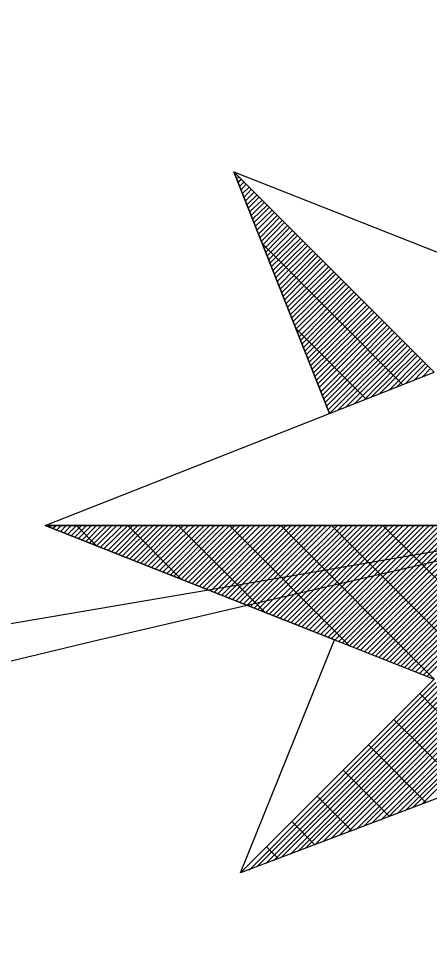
# Model space of a CAD drawing. Extents: x -729889 to -691139, y -995431 to -974354.
# Drawn here: x -725470.93 to -725469.94, y -978438.098 to -978435.88 of the extents above; entities that cross this region are included whole.
import ezdxf

# ---------------------------------------------------------------- set-up
doc = ezdxf.new("R2010")
doc.units = 0
doc.layers.add('Skutečně zaměřené kabelové vedení', color=7, linetype='Continuous')
doc.layers.add('Světelný bod se zemním svítidlem', color=7, linetype='Continuous')

# ---------------------------------------------------------------- blocks, each defined once
blk = doc.blocks.new('Světlo')
at = {"layer": 'Světelný bod se zemním svítidlem'}
for p, q in [((-0.3687, 0.3687), (-0.8504, 0.8504)), ((-0.8504, 0.8504), (-0.6209, 0.2696)), ((-0.6209, 0.2696), (-0.8504, 0.8504)), ((-0.8504, 0.8504), (-0.2957, 0.6313)), ((-0.3687, 0.3687), (-0.8504, 0.8504)), ((-0.847, 0.8435), (-0.8452, 0.8452)), ((-0.8435, 0.8348), (-0.8383, 0.8383)), ((-0.84, 0.8243), (-0.833, 0.833)), ((-0.8365, 0.8157), (-0.8261, 0.8261)), ((-0.833, 0.807), (-0.8209, 0.8209)), ((-0.8296, 0.7983), (-0.8139, 0.8139)), ((-0.8261, 0.7896), (-0.8087, 0.8087)), ((-0.8226, 0.7809), (-0.8017, 0.8017)), ((-0.8191, 0.7722), (-0.7948, 0.7948)), ((-0.8157, 0.7635), (-0.7896, 0.7896)), ((-0.8122, 0.7548), (-0.7826, 0.7826)), ((-0.8087, 0.7461), (-0.7774, 0.7774)), ((-0.8052, 0.7374), (-0.7704, 0.7704)), ((-0.8017, 0.7287), (-0.7652, 0.7652)), ((-0.7983, 0.72), (-0.7583, 0.7583)), ((-0.7948, 0.7113), (-0.753, 0.753)), ((-0.7913, 0.7009), (-0.7461, 0.7461)), ((-0.7878, 0.6922), (-0.7409, 0.7409)), ((-0.7843, 0.6835), (-0.7339, 0.7339)), ((-0.7809, 0.6748), (-0.7287, 0.7287)), ((-0.7774, 0.6661), (-0.7217, 0.7217)), ((-0.7739, 0.6574), (-0.7165, 0.7165)), ((-0.7704, 0.6487), (-0.7096, 0.7096)), ((-0.767, 0.64), (-0.7026, 0.7026)), ((-0.7635, 0.6313), (-0.6974, 0.6974)), ((-0.76, 0.6226), (-0.6904, 0.6904)), ((-0.4452, 0.3391), (-0.7809, 0.6765)), ((-0.7565, 0.6139), (-0.6852, 0.6852)), ((-0.753, 0.6052), (-0.6783, 0.6783)), ((-0.7496, 0.5965), (-0.673, 0.673)), ((-0.7461, 0.5878), (-0.6661, 0.6661)), ((-0.7426, 0.5774), (-0.6609, 0.6609)), ((-0.7391, 0.5687), (-0.6539, 0.6539)), ((-0.7357, 0.56), (-0.6487, 0.6487)), ((-0.7322, 0.5513), (-0.6417, 0.6417)), ((-0.7287, 0.5426), (-0.6365, 0.6365)), ((-0.7252, 0.5339), (-0.6296, 0.6296)), ((-0.7217, 0.5252), (-0.6226, 0.6226)), ((-0.7183, 0.5165), (-0.6174, 0.6174)), ((-0.7148, 0.5078), (-0.6104, 0.6104)), ((-0.7113, 0.4991), (-0.6052, 0.6052)), ((-0.7078, 0.4904), (-0.5983, 0.5983)), ((-0.7043, 0.4817), (-0.593, 0.593)), ((-0.7009, 0.473), (-0.5861, 0.5861)), ((-0.6974, 0.4643), (-0.5809, 0.5809)), ((-0.6939, 0.4539), (-0.5739, 0.5739)), ((-0.6904, 0.4452), (-0.5687, 0.5687)), ((-0.687, 0.4365), (-0.5617, 0.5617)), ((-0.6835, 0.4278), (-0.5565, 0.5565)), ((-0.68, 0.4191), (-0.5496, 0.5496)), ((-0.6765, 0.4104), (-0.5443, 0.5443)), ((-0.673, 0.4017), (-0.5374, 0.5374)), ((-0.6696, 0.393), (-0.5304, 0.5304)), ((-0.6661, 0.3843), (-0.5252, 0.5252)), ((-0.6626, 0.3757), (-0.5183, 0.5183)), ((-0.6591, 0.367), (-0.513, 0.513)), ((-0.6557, 0.3583), (-0.5061, 0.5061)), ((-0.6522, 0.3496), (-0.5009, 0.5009)), ((-0.6487, 0.3409), (-0.4939, 0.4939)), ((-0.6452, 0.3322), (-0.4887, 0.4887)), ((-0.5322, 0.3043), (-0.7009, 0.473)), ((-0.6417, 0.3217), (-0.4817, 0.4817)), ((-0.6383, 0.313), (-0.4765, 0.4765)), ((-0.6348, 0.3043), (-0.4696, 0.4696)), ((-0.6313, 0.2957), (-0.4643, 0.4643)), ((-0.6278, 0.287), (-0.4574, 0.4574)), ((-0.6243, 0.2783), (-0.4504, 0.4504)), ((-0.6209, 0.2696), (-0.4452, 0.4452)), ((-0.6, 0.2783), (-0.4383, 0.4383)), ((-0.5809, 0.2852), (-0.433, 0.433)), ((-0.56, 0.2939), (-0.4261, 0.4261)), ((-0.5391, 0.3009), (-0.4209, 0.4209)), ((-0.52, 0.3096), (-0.4139, 0.4139)), ((-0.4991, 0.3183), (-0.4087, 0.4087)), ((-0.4783, 0.3252), (-0.4017, 0.4017)), ((-0.4591, 0.3339), (-0.3965, 0.3965)), ((-0.4383, 0.3409), (-0.3896, 0.3896)), ((-0.4174, 0.3496), (-0.3843, 0.3843)), ((-0.3965, 0.3583), (-0.3774, 0.3774)), ((-0.6209, 0.2696), (-0.3687, 0.3687)), ((-1.3043, 0), (-0.6209, 0.2696)), ((-1.3043, 0), (-0.3687, -0.3687)), ((0, 0), (-1.3043, 0)), ((-0.6087, -0.2748), (-1.3043, 0)), ((-1.3043, 0), (1.3043, 0)), ((-1.3043, 0), (-1.3043, 0)), ((-1.2957, -0.0035), (-1.2904, 0)), ((-1.287, -0.007), (-1.2783, 0)), ((-1.2765, -0.0104), (-1.2661, 0)), ((-1.2678, -0.0139), (-1.2539, 0)), ((-1.2591, -0.0174), (-1.2417, 0)), ((-1.2504, -0.0209), (-1.2296, 0)), ((-1.2417, -0.0243), (-1.2174, 0)), ((-1.233, -0.0278), (-1.2052, 0)), ((-1.1809, -0.0487), (-1.2296, 0)), ((-1.2243, -0.0313), (-1.193, 0)), ((-1.2157, -0.0348), (-1.1809, 0)), ((-1.207, -0.0383), (-1.1687, 0)), ((-1.1983, -0.0417), (-1.1565, 0)), ((-1.1896, -0.0452), (-1.1443, 0)), ((-1.1809, -0.0487), (-1.1322, 0)), ((-1.1722, -0.0522), (-1.1183, 0)), ((-1.1635, -0.0557), (-1.1061, 0)), ((-1.153, -0.0591), (-1.0939, 0)), ((-1.1443, -0.0626), (-1.0817, 0)), ((-1.1357, -0.0661), (-1.0696, 0)), ((-1.127, -0.0696), (-1.0574, 0)), ((-1.1183, -0.073), (-1.0452, 0)), ((-1.1096, -0.0765), (-1.033, 0)), ((-0.9774, -0.1287), (-1.1061, 0)), ((-1.1009, -0.08), (-1.0209, 0)), ((-1.0922, -0.0835), (-1.0087, 0)), ((-1.0835, -0.087), (-0.9965, 0)), ((-1.0748, -0.0904), (-0.9843, 0)), ((-1.0661, -0.0939), (-0.9722, 0)), ((-1.0574, -0.0974), (-0.96, 0)), ((-1.0487, -0.1009), (-0.9461, 0)), ((-1.04, -0.1043), (-0.9339, 0)), ((-1.0296, -0.1078), (-0.9217, 0)), ((-1.0209, -0.1113), (-0.9096, 0)), ((-1.0122, -0.1148), (-0.8974, 0)), ((-1.0035, -0.1183), (-0.8852, 0)), ((-0.9948, -0.1217), (-0.873, 0)), ((-0.9861, -0.1252), (-0.8609, 0)), ((-0.7757, -0.2087), (-0.9843, 0)), ((-0.9774, -0.1287), (-0.8487, 0)), ((-0.9687, -0.1322), (-0.8365, 0)), ((-0.96, -0.1357), (-0.8243, 0)), ((-0.9513, -0.1391), (-0.8122, 0)), ((-0.9426, -0.1426), (-0.8, 0)), ((-0.9339, -0.1461), (-0.7878, 0)), ((-0.9252, -0.1496), (-0.7739, 0)), ((-0.9165, -0.153), (-0.7617, 0)), ((-0.9061, -0.1565), (-0.7496, 0)), ((-0.8974, -0.16), (-0.7374, 0)), ((-0.8887, -0.1635), (-0.7252, 0)), ((-0.88, -0.167), (-0.713, 0)), ((-0.8713, -0.1704), (-0.7009, 0)), ((-0.8626, -0.1739), (-0.6887, 0)), ((-0.5722, -0.2887), (-0.8609, 0)), ((-0.8539, -0.1774), (-0.6765, 0)), ((-0.8452, -0.1809), (-0.6643, 0)), ((-0.8365, -0.1843), (-0.6522, 0)), ((-0.8278, -0.1878), (-0.64, 0)), ((-0.8191, -0.1913), (-0.6278, 0)), ((-0.8104, -0.1948), (-0.6157, 0)), ((-0.8017, -0.1983), (-0.6017, 0)), ((-0.793, -0.2017), (-0.5896, 0)), ((-0.7843, -0.2052), (-0.5774, 0)), ((-0.7739, -0.2087), (-0.5652, 0)), ((-0.7652, -0.2122), (-0.553, 0)), ((-0.7565, -0.2157), (-0.5409, 0)), ((-0.7478, -0.2191), (-0.5287, 0)), ((-0.7391, -0.2226), (-0.5165, 0)), ((-0.3687, -0.3687), (-0.7374, 0)), ((-0.7304, -0.2261), (-0.5043, 0)), ((-0.7217, -0.2296), (-0.4922, 0)), ((-0.713, -0.233), (-0.48, 0)), ((-0.7043, -0.2365), (-0.4678, 0)), ((-0.6957, -0.24), (-0.4557, 0)), ((-0.687, -0.2435), (-0.4435, 0)), ((-0.6783, -0.247), (-0.4296, 0)), ((-0.6696, -0.2504), (-0.4174, 0)), ((-0.6591, -0.2539), (-0.4052, 0)), ((-0.6504, -0.2574), (-0.393, 0)), ((-0.6417, -0.2609), (-0.3809, 0)), ((-0.633, -0.2643), (-0.3687, 0)), ((-0.6243, -0.2678), (-0.3565, 0)), ((-0.6157, -0.2713), (-0.3443, 0)), ((-0.3078, -0.3078), (-0.6157, 0)), ((-0.607, -0.2748), (-0.3322, 0)), ((-0.5983, -0.2783), (-0.32, 0)), ((-0.5896, -0.2817), (-0.3078, 0)), ((-0.5809, -0.2852), (-0.2957, 0)), ((-0.5722, -0.2887), (-0.2835, 0)), ((-0.5635, -0.2922), (-0.2713, 0)), ((-0.5548, -0.2957), (-0.2574, 0)), ((-0.5461, -0.2991), (-0.2452, 0)), ((-0.5357, -0.3026), (-0.233, 0)), ((-0.527, -0.3061), (-0.2209, 0)), ((-0.5183, -0.3096), (-0.2087, 0)), ((-0.5096, -0.313), (-0.1965, 0)), ((-0.5009, -0.3165), (-0.1843, 0)), ((-0.4922, -0.32), (-0.1722, 0)), ((-0.2452, -0.2452), (-0.4922, 0)), ((-0.4835, -0.3235), (-0.16, 0)), ((-0.4748, -0.327), (-0.1478, 0)), ((-0.4661, -0.3304), (-0.1357, 0)), ((-0.4574, -0.3339), (-0.1235, 0)), ((-0.4487, -0.3374), (-0.1113, 0)), ((-0.44, -0.3409), (-0.0991, 0)), ((-0.4313, -0.3443), (-0.0852, 0)), ((-0.4226, -0.3478), (-0.073, 0)), ((-0.4139, -0.3513), (-0.0609, 0)), ((-0.4035, -0.3548), (-0.0487, 0)), ((-0.3948, -0.3583), (-0.0365, 0)), ((-0.3861, -0.3617), (-0.0243, 0)), ((-0.8348, -0.8348), (-0.6087, -0.2748)), ((-0.3687, -0.3687), (-0.8348, -0.8348)), ((-0.3687, -0.3687), (-0.8348, -0.8348)), ((-0.8348, -0.8348), (-0.3687, -0.3687)), ((-0.8139, -0.8278), (-0.3652, -0.3774)), ((-0.7948, -0.8191), (-0.3617, -0.3861)), ((-0.7739, -0.8122), (-0.3583, -0.3965)), ((-0.7548, -0.8052), (-0.3548, -0.4052)), ((-0.7357, -0.7965), (-0.3513, -0.4139)), ((-0.3235, -0.4852), (-0.4035, -0.4035)), ((-0.7148, -0.7896), (-0.3478, -0.4226)), ((-0.6957, -0.7826), (-0.3443, -0.4313)), ((-0.6765, -0.7739), (-0.3409, -0.44)), ((-0.6557, -0.767), (-0.3374, -0.4487)), ((-0.6365, -0.76), (-0.3339, -0.4574)), ((-0.6157, -0.7513), (-0.3304, -0.4661)), ((-0.5965, -0.7443), (-0.327, -0.4748)), ((-0.5774, -0.7374), (-0.3235, -0.4835)), ((-0.2991, -0.6313), (-0.4661, -0.4661)), ((-0.5565, -0.7304), (-0.32, -0.4922)), ((-0.5374, -0.7217), (-0.3165, -0.5009)), ((-0.3878, -0.6661), (-0.527, -0.527)), ((-0.5183, -0.7148), (-0.313, -0.5113)), ((-0.4974, -0.7078), (-0.3096, -0.52)), ((-0.4783, -0.6991), (-0.3061, -0.5287)), ((-0.4574, -0.6922), (-0.3026, -0.5374)), ((-0.4383, -0.6852), (-0.2991, -0.5461)), ((-0.4191, -0.6765), (-0.2957, -0.5548)), ((-0.3983, -0.6696), (-0.2922, -0.5635)), ((-0.4765, -0.6991), (-0.5878, -0.5878)), ((-0.2696, -0.6209), (-0.8348, -0.8348)), ((-0.567, -0.7339), (-0.6504, -0.6504)), ((-0.6557, -0.767), (-0.7113, -0.7113)), ((-0.7443, -0.8), (-0.7722, -0.7722))]:
    blk.add_line(p, q, dxfattribs=at)

msp = doc.modelspace()

# ---------------------------------------------------------------- linework, layer by layer
at = {"layer": 'Skutečně zaměřené kabelové vedení'}
for points in [[(-725469.5579, -978437.1001), (-725471.0061, -978437.3455), (-725471.965, -978437.5693), (-725472.4445, -978437.6332), (-725472.6363, -978437.6332), (-725472.7641, -978437.4734), (-725472.86, -978436.9939), (-725473.2116, -978435.4596), (-725473.4354, -978434.0852), (-725473.6911, -978432.9025), (-725473.5632, -978432.5509), (-725472.9879, -978431.4321), (-725472.4125, -978431.0805), (-725471.7413, -978430.7609), (-725471.7931, -978430.7331)], [(-725467.7291, -978451.595), (-725469.0243, -978451.0583), (-725469.6636, -978450.7706), (-725470.0152, -978450.5468), (-725470.3029, -978449.1724), (-725471.2298, -978445.5923), (-725471.933, -978442.6197), (-725472.6043, -978438.0807), (-725472.4764, -978437.793), (-725470.7504, -978437.3775), (-725469.5579, -978437.1001)]]:
    msp.add_lwpolyline(points, dxfattribs=at)

# ---------------------------------------------------------------- block references
at = {"layer": 'Světelný bod se zemním svítidlem', "xscale": 1.0005800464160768, "yscale": 1.0005800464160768}
msp.add_blockref('Světlo', (-725469.56, -978437.1), dxfattribs=at)

doc.saveas('drawing.dxf')
